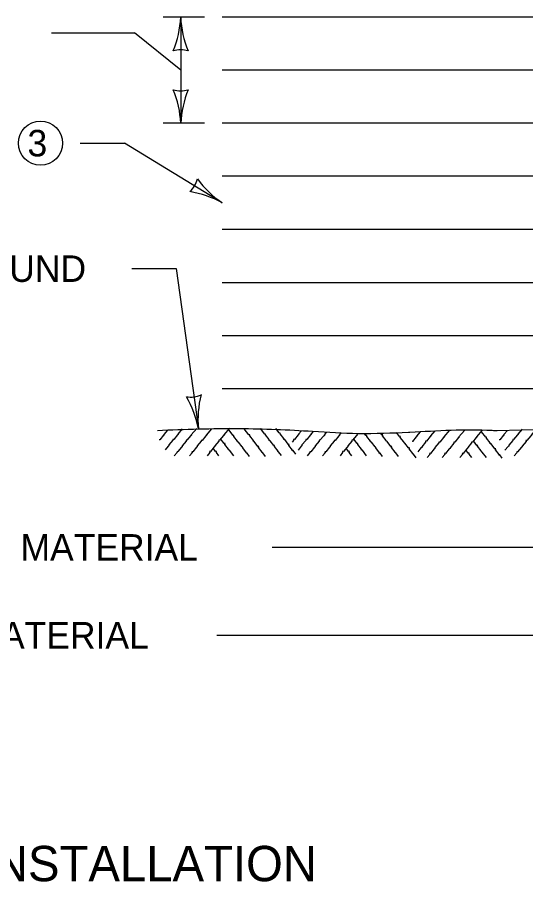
# Model space of a CAD drawing. Extents: x 49991.4 to 50021, y 49987.6 to 50011.4.
# Drawn here: x 50006.457 to 50007.608, y 49995.675 to 49997.632 of the extents above; entities that cross this region are included whole.
import ezdxf

# ---------------------------------------------------------------- set-up
doc = ezdxf.new("R2010")
doc.units = 0
for name, color, linetype in [('Level 1', 7, 'Continuous'), ('Level 2', 7, 'Continuous'), ('Level 3', 7, 'Continuous')]:
    doc.layers.add(name, color=color, linetype=linetype)

msp = doc.modelspace()

# ---------------------------------------------------------------- linework, layer by layer
at = {"layer": 'Level 1'}
for p, q in [((50008.705, 49997.6318), (50006.9212, 49997.6318)), ((50008.705, 49997.5118), (50006.9212, 49997.5118)), ((50008.705, 49997.3918), (50006.9212, 49997.3918)), ((50008.225, 49997.2718), (50006.9212, 49997.2718)), ((50006.9212, 49997.1518), (50008.225, 49997.1518)), ((50006.9212, 49997.0318), (50008.225, 49997.0318)), ((50006.9212, 49996.9118), (50007.98, 49996.9118)), ((50006.9212, 49996.7918), (50007.7887, 49996.7918)), ((50007.543, 49996.6962), (50007.7068, 49996.7012))]:
    msp.add_line(p, q, dxfattribs=at)
for points in [[(50006.7974, 49996.6972), (50006.7892, 49996.6876), (50006.79, 49996.686), (50006.7884, 49996.686), (50006.7799, 49996.6755), (50006.7788, 49996.6756)], [(50006.8306, 49996.6999), (50006.8206, 49996.6883), (50006.8214, 49996.6867), (50006.8198, 49996.6867), (50006.8113, 49996.6762), (50006.8092, 49996.6763), (50006.8094, 49996.6742), (50006.8006, 49996.6637), (50006.8006, 49996.6616), (50006.7987, 49996.661), (50006.7918, 49996.6523)], [(50006.8634, 49996.7011), (50006.8507, 49996.6863), (50006.8515, 49996.6847), (50006.8499, 49996.6847), (50006.8414, 49996.6743), (50006.8392, 49996.6743), (50006.8395, 49996.6723), (50006.8307, 49996.6617), (50006.8307, 49996.6596), (50006.8288, 49996.659), (50006.8204, 49996.6485), (50006.8184, 49996.6484), (50006.8188, 49996.6464), (50006.8127, 49996.6393)], [(50006.8971, 49996.7005), (50006.8848, 49996.686), (50006.8855, 49996.6844), (50006.8839, 49996.6845), (50006.8754, 49996.674), (50006.8733, 49996.674), (50006.8735, 49996.672), (50006.8647, 49996.6614), (50006.8647, 49996.6594), (50006.8628, 49996.6587), (50006.8545, 49996.6483), (50006.8525, 49996.6481), (50006.8528, 49996.6461), (50006.8468, 49996.639)], [(50006.9374, 49996.7013), (50006.9247, 49996.6865), (50006.9254, 49996.6848), (50006.9238, 49996.6849), (50006.9153, 49996.6744), (50006.9132, 49996.6744), (50006.9134, 49996.6724), (50006.9047, 49996.6618), (50006.9046, 49996.6598), (50006.9027, 49996.6591), (50006.8944, 49996.6487), (50006.8923, 49996.6486), (50006.8927, 49996.6465), (50006.8867, 49996.6394)], [(50006.9825, 49996.6378), (50006.9772, 49996.6451), (50006.9755, 49996.6447), (50006.9759, 49996.6462), (50006.9676, 49996.6569), (50006.9681, 49996.6589), (50006.9661, 49996.6592), (50006.9577, 49996.6701), (50006.9558, 49996.6706), (50006.9556, 49996.6726), (50006.9473, 49996.6831), (50006.9476, 49996.6851), (50006.9456, 49996.6852), (50006.9361, 49996.6978)], [(50007.0193, 49996.6379), (50007.0131, 49996.6462), (50007.0114, 49996.6458), (50007.0118, 49996.6474), (50007.0035, 49996.658), (50007.004, 49996.6601), (50007.002, 49996.6603), (50006.9936, 49996.6713), (50006.9917, 49996.6718), (50006.9915, 49996.6737), (50006.9832, 49996.6843), (50006.9835, 49996.6863), (50006.9815, 49996.6864), (50006.9711, 49996.7002)], [(50007.055, 49996.64), (50007.0488, 49996.6483), (50007.0471, 49996.6479), (50007.0475, 49996.6494), (50007.0392, 49996.6601), (50007.0397, 49996.6622), (50007.0377, 49996.6624), (50007.0294, 49996.6733), (50007.0274, 49996.6738), (50007.0272, 49996.6758), (50007.0189, 49996.6863), (50007.0192, 49996.6883), (50007.0172, 49996.6884), (50007.008, 49996.7007)], [(50007.0702, 49996.6655), (50007.0624, 49996.6757), (50007.0605, 49996.6762), (50007.0603, 49996.6782), (50007.052, 49996.6887), (50007.0523, 49996.6907), (50007.0502, 49996.6908), (50007.0425, 49996.7012)], [(50007.1005, 49996.6959), (50007.0937, 49996.6879), (50007.0945, 49996.6863), (50007.0928, 49996.6863), (50007.0844, 49996.6758), (50007.0832, 49996.6759)], [(50007.1268, 49996.6944), (50007.1215, 49996.6882), (50007.1223, 49996.6866), (50007.1207, 49996.6866), (50007.1122, 49996.6761), (50007.11, 49996.6762), (50007.1103, 49996.6741), (50007.1015, 49996.6636), (50007.1015, 49996.6615), (50007.0996, 49996.6609), (50007.0927, 49996.6522)], [(50007.1563, 49996.6917), (50007.1516, 49996.6862), (50007.1524, 49996.6846), (50007.1508, 49996.6846), (50007.1423, 49996.6742), (50007.1401, 49996.6742), (50007.1404, 49996.6722), (50007.1316, 49996.6616), (50007.1316, 49996.6595), (50007.1297, 49996.6589), (50007.1213, 49996.6484), (50007.1193, 49996.6483), (50007.1196, 49996.6463), (50007.1136, 49996.6392)], [(50007.1905, 49996.6916), (50007.1856, 49996.6859), (50007.1864, 49996.6843), (50007.1848, 49996.6844), (50007.1763, 49996.6739), (50007.1742, 49996.6739), (50007.1744, 49996.6719), (50007.1656, 49996.6613), (50007.1656, 49996.6593), (50007.1637, 49996.6586), (50007.1554, 49996.6482), (50007.1533, 49996.6481), (50007.1537, 49996.646), (50007.1477, 49996.6389)], [(50007.2285, 49996.6898), (50007.2256, 49996.6864), (50007.2263, 49996.6847), (50007.2247, 49996.6848), (50007.2162, 49996.6743), (50007.2141, 49996.6743), (50007.2143, 49996.6723), (50007.2055, 49996.6617), (50007.2055, 49996.6597), (50007.2036, 49996.659), (50007.1953, 49996.6486), (50007.1932, 49996.6485), (50007.1936, 49996.6464), (50007.1876, 49996.6393)], [(50007.2834, 49996.6377), (50007.2781, 49996.645), (50007.2764, 49996.6446), (50007.2768, 49996.6461), (50007.2685, 49996.6568), (50007.269, 49996.6589), (50007.267, 49996.6591), (50007.2586, 49996.67), (50007.2567, 49996.6705), (50007.2565, 49996.6725), (50007.2482, 49996.683), (50007.2485, 49996.685), (50007.2464, 49996.6851), (50007.2433, 49996.6893)], [(50007.3201, 49996.6378), (50007.314, 49996.6461), (50007.3123, 49996.6457), (50007.3127, 49996.6473), (50007.3044, 49996.6579), (50007.3049, 49996.66), (50007.3029, 49996.6602), (50007.2945, 49996.6712), (50007.2926, 49996.6717), (50007.2924, 49996.6736), (50007.2841, 49996.6842), (50007.2844, 49996.6862), (50007.2823, 49996.6863), (50007.2798, 49996.6897)], [(50007.3599, 49996.6346), (50007.3538, 49996.6429), (50007.3521, 49996.6425), (50007.3525, 49996.644), (50007.3442, 49996.6547), (50007.3447, 49996.6568), (50007.3427, 49996.657), (50007.3343, 49996.6679), (50007.3324, 49996.6684), (50007.3322, 49996.6704), (50007.3239, 49996.6809), (50007.3242, 49996.6829), (50007.3222, 49996.683), (50007.3155, 49996.6919)], [(50007.3692, 49996.6931), (50007.361, 49996.6835), (50007.3618, 49996.6819), (50007.3602, 49996.6819), (50007.3517, 49996.6714), (50007.3506, 49996.6715)], [(50007.4024, 49996.6958), (50007.3924, 49996.6842), (50007.3932, 49996.6826), (50007.3916, 49996.6826), (50007.3831, 49996.6721), (50007.381, 49996.6722), (50007.3812, 49996.6701), (50007.3724, 49996.6596), (50007.3724, 49996.6575), (50007.3705, 49996.6569), (50007.3636, 49996.6482)], [(50007.4352, 49996.697), (50007.4225, 49996.6822), (50007.4233, 49996.6806), (50007.4217, 49996.6806), (50007.4132, 49996.6702), (50007.411, 49996.6702), (50007.4113, 49996.6682), (50007.4025, 49996.6576), (50007.4025, 49996.6555), (50007.4006, 49996.6549), (50007.3922, 49996.6444), (50007.3902, 49996.6443), (50007.3906, 49996.6423), (50007.3845, 49996.6352)], [(50007.4689, 49996.6964), (50007.4566, 49996.6819), (50007.4573, 49996.6803), (50007.4557, 49996.6804), (50007.4472, 49996.6699), (50007.4451, 49996.6699), (50007.4453, 49996.6679), (50007.4365, 49996.6573), (50007.4365, 49996.6553), (50007.4346, 49996.6546), (50007.4263, 49996.6442), (50007.4243, 49996.644), (50007.4246, 49996.642), (50007.4186, 49996.6349)], [(50007.5092, 49996.6972), (50007.4965, 49996.6824), (50007.4972, 49996.6807), (50007.4956, 49996.6808), (50007.4871, 49996.6703), (50007.485, 49996.6703), (50007.4852, 49996.6683), (50007.4765, 49996.6577), (50007.4764, 49996.6557), (50007.4745, 49996.655), (50007.4662, 49996.6446), (50007.4641, 49996.6445), (50007.4645, 49996.6424), (50007.4585, 49996.6353)], [(50007.5543, 49996.6337), (50007.549, 49996.641), (50007.5473, 49996.6406), (50007.5477, 49996.6421), (50007.5394, 49996.6528), (50007.5399, 49996.6548), (50007.5379, 49996.6551), (50007.5295, 49996.666), (50007.5276, 49996.6665), (50007.5274, 49996.6685), (50007.5191, 49996.679), (50007.5194, 49996.681), (50007.5174, 49996.6811), (50007.5079, 49996.6937)], [(50007.5665, 49996.6967), (50007.5583, 49996.6871), (50007.5591, 49996.6855), (50007.5575, 49996.6855), (50007.549, 49996.675), (50007.5479, 49996.6751)], [(50007.5997, 49996.6994), (50007.5897, 49996.6878), (50007.5905, 49996.6862), (50007.5889, 49996.6862), (50007.5804, 49996.6757), (50007.5783, 49996.6758), (50007.5785, 49996.6737), (50007.5697, 49996.6632), (50007.5697, 49996.6611), (50007.5678, 49996.6605), (50007.5609, 49996.6518)], [(50007.6325, 49996.7006), (50007.6198, 49996.6858), (50007.6206, 49996.6842), (50007.619, 49996.6842), (50007.6105, 49996.6738), (50007.6083, 49996.6738), (50007.6086, 49996.6718), (50007.5998, 49996.6612), (50007.5998, 49996.6591), (50007.5979, 49996.6585), (50007.5895, 49996.648), (50007.5875, 49996.6479), (50007.5879, 49996.6459), (50007.5818, 49996.6388)], [(50006.947, 49996.6394), (50006.9375, 49996.6518), (50006.9356, 49996.6523), (50006.9354, 49996.6542), (50006.927, 49996.6648), (50006.9274, 49996.6667), (50006.9253, 49996.6668), (50006.9175, 49996.6773)], [(50007.0834, 49996.6759), (50007.0823, 49996.6759), (50007.0825, 49996.6739), (50007.0793, 49996.6699)], [(50007.2479, 49996.6393), (50007.2384, 49996.6517), (50007.2365, 49996.6522), (50007.2362, 49996.6541), (50007.2279, 49996.6647), (50007.2283, 49996.6667), (50007.2262, 49996.6667), (50007.2188, 49996.6767)], [(50007.5188, 49996.6353), (50007.5093, 49996.6477), (50007.5074, 49996.6482), (50007.5072, 49996.6501), (50007.4988, 49996.6607), (50007.4992, 49996.6626), (50007.4971, 49996.6627), (50007.4893, 49996.6732)], [(50006.9137, 49996.6394), (50006.9078, 49996.6469), (50006.9082, 49996.6489), (50006.9061, 49996.649), (50006.9004, 49996.6566)], [(50007.0874, 49996.6427), (50007.0814, 49996.6509), (50007.0796, 49996.6505), (50007.08, 49996.652), (50007.0717, 49996.6627), (50007.0723, 49996.6648), (50007.0702, 49996.665), (50007.0697, 49996.6657)], [(50007.2146, 49996.6393), (50007.2087, 49996.6468), (50007.209, 49996.6488), (50007.207, 49996.6489), (50007.2013, 49996.6565)], [(50007.4855, 49996.6353), (50007.4796, 49996.6428), (50007.48, 49996.6448), (50007.4779, 49996.6449), (50007.4722, 49996.6525)]]:
    msp.add_lwpolyline(points, dxfattribs=at)
for points in [[(50006.7747, 49996.6967), (50006.96, 49996.7009), (50007.1257, 49996.6947), (50007.229, 49996.6898), (50007.3428, 49996.6925), (50007.3457, 49996.6926)], [(50007.3457, 49996.6926), (50007.5318, 49996.6968), (50007.543, 49996.6962)]]:
    msp.add_spline(points, degree=3, dxfattribs=at)
at = {"layer": 'Level 2'}
msp.add_circle((50006.51, 49997.3469), 0.05, dxfattribs=at)
at = {"layer": 'Level 3'}
for p, q in [((50006.8812, 49997.6318), (50006.7872, 49997.6318)), ((50006.8812, 49997.6318), (50006.7872, 49997.6318)), ((50006.8272, 49997.6318), (50006.8272, 49997.3918)), ((50006.8272, 49997.6318), (50006.8272, 49997.3918)), ((50006.5348, 49997.5969), (50006.7224, 49997.5969)), ((50006.8272, 49997.5118), (50006.7224, 49997.5969)), ((50006.8812, 49997.3918), (50006.7872, 49997.3918)), ((50006.8812, 49997.3918), (50006.7872, 49997.3918)), ((50006.6, 49997.3469), (50006.6999, 49997.3469)), ((50006.6, 49997.3469), (50006.6999, 49997.3469)), ((50006.9212, 49997.2118), (50006.6999, 49997.3469)), ((50006.7166, 49997.0628), (50006.8166, 49997.0628)), ((50006.8166, 49997.0628), (50006.8673, 49996.6999)), ((50008.3835, 49996.4317), (50007.0339, 49996.4317)), ((50006.9088, 49996.2328), (50008.2668, 49996.2328))]:
    msp.add_line(p, q, dxfattribs=at)
for centre, radius, start, end in [((50006.5945, 49997.6433), 0.233, 337.9228, 357.1727), ((50006.5945, 49997.6433), 0.233, 337.9228, 357.1727), ((50007.0493, 49997.641), 0.2223, 182.3605, 202.544), ((50007.0493, 49997.641), 0.2223, 182.3605, 202.544), ((50006.8272, 49997.5036), 0.0548, 72.1388, 107.8612), ((50006.8272, 49997.5036), 0.0548, 72.1388, 107.8612), ((50006.6051, 49997.3827), 0.2223, 2.3605, 22.544), ((50006.8272, 49997.5201), 0.0548, 252.1388, 287.8612), ((50006.6051, 49997.3827), 0.2223, 2.3605, 22.544), ((50006.8272, 49997.5201), 0.0548, 252.1388, 287.8612), ((50007.0599, 49997.3803), 0.233, 157.9228, 177.1727), ((50007.0599, 49997.3803), 0.233, 157.9228, 177.1727), ((50006.8118, 49997.2786), 0.0548, 310.7479, 346.4703), ((50007.0447, 49997.3967), 0.2223, 216.0651, 236.2486), ((50006.8098, 49997.0072), 0.233, 61.4364, 80.6862), ((50006.8495, 49996.8268), 0.0548, 260.083, 295.8054), ((50006.6384, 49996.6563), 0.233, 10.7715, 30.0214), ((50007.0885, 49996.7215), 0.2223, 165.4002, 185.5837)]:
    msp.add_arc(centre, radius, start, end, dxfattribs=at)

# ---------------------------------------------------------------- texts
at = {"layer": 'Level 2'}
for s, height, p in [('3', 0.06, (50006.4805, 49997.3169)), ('EXISTING GROUND', 0.06, (50005.8597, 49997.0328)), ('COMPACTED BEDDING MATERIAL', 0.06, (50005.542, 49996.4017)), ('LOOSE BEDDING MATERIAL', 0.06, (50005.6671, 49996.2028)), ('1-STANDARD BEDDING INSTALLATION', 0.08, (50005.1442, 49995.676))]:
    msp.add_text(s, height=height, dxfattribs=at).set_placement(p)

doc.saveas('drawing.dxf')
